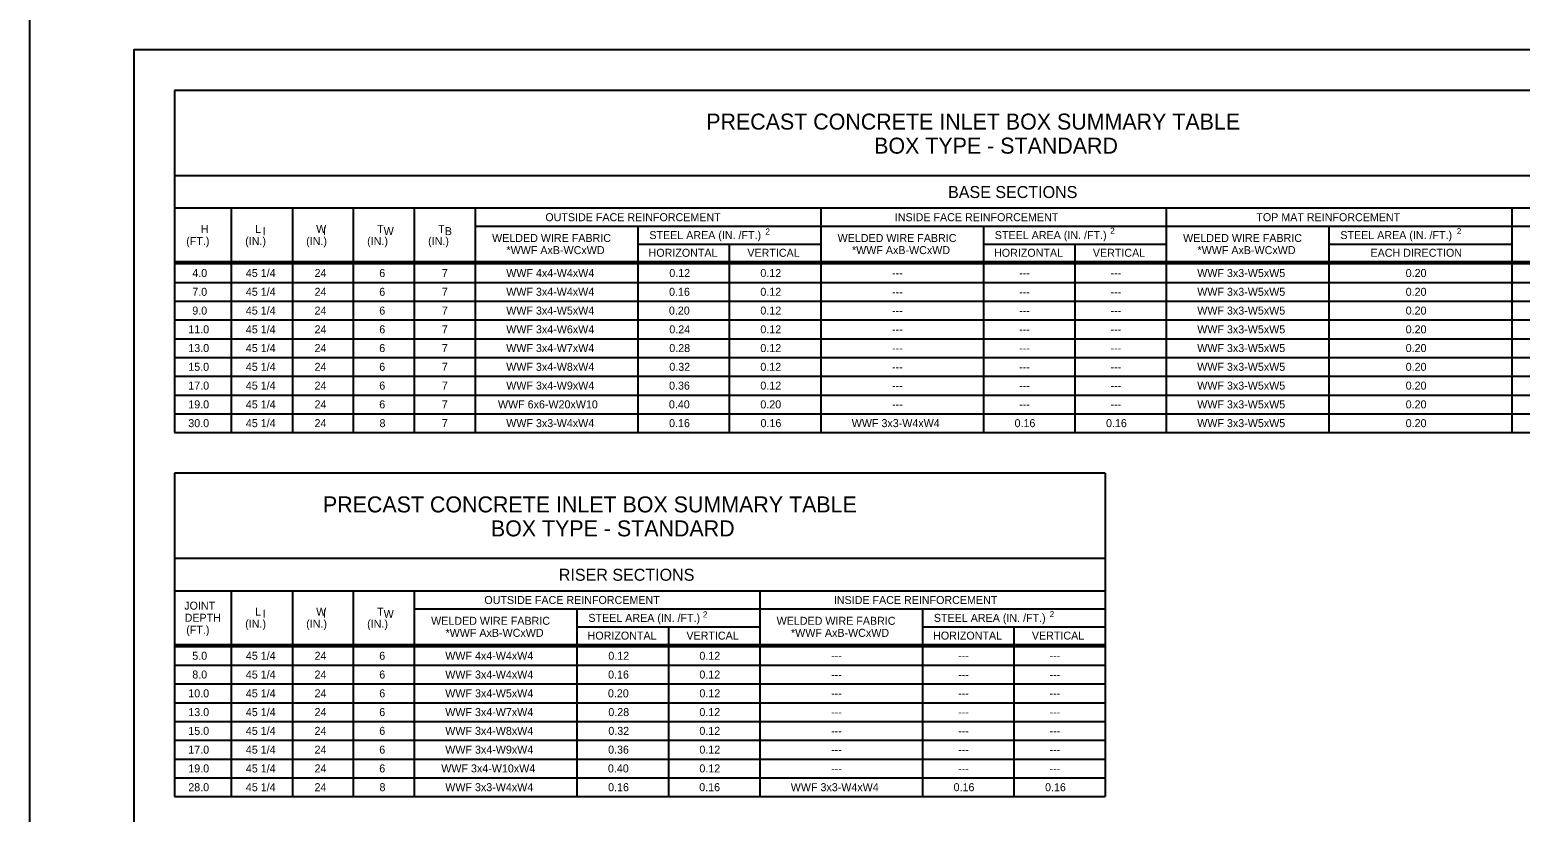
# Model space of a CAD drawing. Extents: x -6420 to 49575, y -4552 to 11624.
# Drawn here: x -6420 to -4587, y -1056 to -94 of the extents above; entities that cross this region are included whole.
import ezdxf

# ---------------------------------------------------------------- set-up
doc = ezdxf.new("R2010")
doc.units = 0
doc.layers.add('1', color=7, linetype='Continuous')
doc.layers.add('PLT-BNDY', color=7, linetype='Continuous')

msp = doc.modelspace()

# ---------------------------------------------------------------- linework, layer by layer
at = {"layer": '1'}
for p, q in [((-6242.4, -168.2), (-6242.4, -589.2)), ((-4172.4, -168.2), (-6242.4, -168.2)), ((-4172.4, -273.2), (-6242.4, -273.2)), ((-4172.4, -313.2), (-6242.4, -313.2)), ((-6172.4, -589.2), (-6172.4, -313.2)), ((-6097.4, -313.2), (-6097.4, -589.2)), ((-6022.4, -313.2), (-6022.4, -589.2)), ((-5947.4, -313.2), (-5947.4, -589.2)), ((-5872.4, -313.2), (-5872.4, -589.2)), ((-5447.4, -313.2), (-5447.4, -589.2)), ((-5022.4, -313.2), (-5022.4, -589.2)), ((-4597.4, -313.2), (-4597.4, -589.2)), ((-5872.4, -335.2), (-5447.4, -335.2)), ((-5672.4, -335.2), (-5672.4, -589.2)), ((-5447.4, -335.2), (-4172.4, -335.2)), ((-5247.4, -335.2), (-5247.4, -589.2)), ((-4822.4, -335.2), (-4822.4, -589.2)), ((-5672.4, -357.2), (-5447.4, -357.2)), ((-5559.9, -357.2), (-5559.9, -589.2)), ((-5247.4, -357.2), (-5022.4, -357.2)), ((-5134.9, -357.2), (-5134.9, -589.2)), ((-4822.4, -357.2), (-4597.4, -357.2)), ((-6242.4, -378.8), (-4172.4, -378.8)), ((-6242.4, -381.3), (-4172.4, -381.3)), ((-6242.4, -404.4), (-4172.4, -404.4)), ((-6242.4, -427.5), (-4172.4, -427.5)), ((-6242.4, -450.6), (-4172.4, -450.6)), ((-6242.4, -473.7), (-4172.4, -473.7)), ((-6242.4, -496.8), (-4172.4, -496.8)), ((-6242.4, -519.9), (-4172.4, -519.9)), ((-6242.4, -543), (-4172.4, -543)), ((-6242.4, -566.1), (-4172.4, -566.1)), ((-6242.4, -589.2), (-4172.4, -589.2)), ((-6242.4, -639.2), (-6242.4, -1037)), ((-5097.4, -639.2), (-6242.4, -639.2)), ((-5097.4, -639.2), (-5097.4, -1037)), ((-5097.4, -744.2), (-6242.4, -744.2)), ((-5097.4, -784.2), (-6242.4, -784.2)), ((-6172.4, -1037), (-6172.4, -784.2)), ((-6097.4, -784.2), (-6097.4, -1037)), ((-6022.4, -784.2), (-6022.4, -1037)), ((-5947.4, -784.2), (-5947.4, -1037)), ((-5522.4, -784.2), (-5522.4, -1037)), ((-5947.4, -806.2), (-5522.4, -806.2)), ((-5747.4, -806.2), (-5747.4, -1037)), ((-5522.4, -806.2), (-5097.4, -806.2)), ((-5322.4, -806.2), (-5322.4, -1037)), ((-5747.4, -828.2), (-5522.4, -828.2)), ((-5634.9, -828.2), (-5634.9, -1037)), ((-5322.4, -828.2), (-5097.4, -828.2)), ((-5209.9, -828.2), (-5209.9, -1037)), ((-6242.4, -849.8), (-5097.4, -849.8)), ((-6242.4, -852.2), (-5097.4, -852.2)), ((-6242.4, -875.3), (-5097.4, -875.3)), ((-6242.4, -898.4), (-5097.4, -898.4)), ((-6242.4, -921.5), (-5097.4, -921.5)), ((-6242.4, -944.6), (-5097.4, -944.6)), ((-6242.4, -967.7), (-5097.4, -967.7)), ((-6242.4, -990.8), (-5097.4, -990.8)), ((-6242.4, -1013.9), (-5097.4, -1013.9)), ((-6242.4, -1037), (-5097.4, -1037))]:
    msp.add_line(p, q, dxfattribs=at)
msp.add_lwpolyline([(-3713.7, -1968.6), (-3713.7, -118.2), (-6292.4, -118.2), (-6292.4, -1968.6), (-3713.7, -1968.6), (-3713.7, -1882.1), (-4369.8, -1882.1), (-4369.8, -1669.9), (-3713.7, -1669.9), (-3713.7, -1574.9), (-4369.8, -1574.9), (-4369.8, -1968.6), (-4111.3, -1968.6), (-4111.3, -1882.1), (-4111.3, -1968.6), (-3858.7, -1968.6), (-3858.7, -1882.1), (-3858.7, -1922.6), (-3713.7, -1922.6)], dxfattribs=at)
at = {"layer": 'PLT-BNDY'}
msp.add_lwpolyline([(-6420.4, -69), (-3661.2, -69), (-3661.2, -2017.8), (-6420.4, -2017.8)], close=True, dxfattribs=at)

# ---------------------------------------------------------------- texts
at = {"layer": '1'}
for s, height, p in [('PRECAST CONCRETE INLET BOX SUMMARY TABLE', 19.685, (-5588.3, -216.4)), ('BOX TYPE - STANDARD', 19.685, (-5381.7, -246)), ('BASE SECTIONS', 14.764, (-5290.8, -300.6)), ('OUTSIDE FACE REINFORCEMENT', 9.843, (-5786.2, -329.1)), ('INSIDE FACE REINFORCEMENT', 9.843, (-5356.3, -329.1)), ('TOP MAT REINFORCEMENT', 9.843, (-4911.6, -329.1)), ('(FT.)', 9.84, (-6227.9, -358.4)), ('H', 9.84, (-6210.2, -343.5)), ('(IN.)', 9.84, (-6155.4, -358.4)), ('L ', 9.84, (-6143.1, -343.5)), ('I', 9.84, (-6134.1, -346.1)), ('(IN.)', 9.84, (-6080.4, -358.4)), ('W ', 9.84, (-6068.1, -343.5)), ('I', 9.84, (-6059.7, -346)), ('(IN.)', 9.84, (-6005.4, -358.4)), ('T ', 9.84, (-5993.1, -343.5)), ('W', 9.84, (-5985.1, -346.2)), ('(IN.)', 9.84, (-5930.4, -358.4)), ('T ', 9.84, (-5918.1, -343.5)), ('B', 9.84, (-5909.9, -346.2)), ('WELDED WIRE FABRIC', 9.843, (-5851.7, -354.7)), ('STEEL AREA (IN. /FT.)', 9.843, (-5658.3, -351.1)), ('2', 7.5, (-5515.5, -345.5)), ('WELDED WIRE FABRIC', 9.843, (-5426.7, -354.7)), ('STEEL AREA (IN. /FT.)', 9.843, (-5233.3, -351.1)), ('2', 7.5, (-5091.4, -344.5)), ('WELDED WIRE FABRIC', 9.843, (-5001.7, -354.7)), ('STEEL AREA (IN. /FT.)', 9.843, (-4808.3, -351.1)), ('2', 7.5, (-4665, -345)), ('*WWF AxB-WCxWD', 9.843, (-5834, -369.6)), ('HORIZONTAL', 9.84, (-5659.2, -372.9)), ('VERTICAL', 9.84, (-5537.7, -372.9)), ('*WWF AxB-WCxWD', 9.843, (-5409, -369.6)), ('HORIZONTAL', 9.84, (-5234.2, -372.9)), ('VERTICAL', 9.84, (-5112.7, -372.9)), ('*WWF AxB-WCxWD', 9.843, (-4984, -369.6)), ('EACH DIRECTION', 9.843, (-4771.2, -372.9)), ('4.0', 9.84, (-6220.5, -397.8)), ('45 1/4', 9.84, (-6154.6, -397.8)), ('24', 9.84, (-6070.1, -397.8)), ('6', 9.84, (-5990.5, -397.8)), ('7', 9.84, (-5913.5, -397.8)), ('WWF 4x4-W4xW4', 9.843, (-5834.3, -397.8)), ('0.12', 9.84, (-5633.7, -397.8)), ('0.12', 9.84, (-5521.7, -397.8)), ('---', 9.84, (-5359.7, -397.8)), ('---', 9.84, (-5203.4, -397.8)), ('---', 9.84, (-5090.9, -397.8)), ('WWF 3x3-W5xW5', 9.843, (-4984.3, -397.8)), ('0.20', 9.84, (-4727.9, -397.8)), ('7.0', 9.84, (-6220.5, -420.9)), ('45 1/4', 9.84, (-6154.6, -420.9)), ('24', 9.84, (-6070.1, -420.9)), ('6', 9.84, (-5990.5, -420.9)), ('7', 9.84, (-5913.5, -420.9)), ('WWF 3x4-W4xW4', 9.843, (-5834.3, -420.9)), ('0.16', 9.84, (-5634, -420.9)), ('0.12', 9.84, (-5521.7, -420.9)), ('---', 9.84, (-5359.7, -420.9)), ('---', 9.84, (-5203.4, -420.9)), ('---', 9.84, (-5090.9, -420.9)), ('WWF 3x3-W5xW5', 9.843, (-4984.3, -420.9)), ('0.20', 9.84, (-4727.9, -420.9)), ('9.0', 9.84, (-6220.5, -444)), ('45 1/4', 9.84, (-6154.6, -444)), ('24', 9.84, (-6070.1, -444)), ('6', 9.84, (-5990.5, -444)), ('7', 9.84, (-5913.5, -444)), ('WWF 3x4-W5xW4', 9.843, (-5834.3, -444)), ('0.20', 9.84, (-5634.2, -444)), ('0.12', 9.84, (-5521.7, -444)), ('---', 9.84, (-5359.7, -444)), ('---', 9.84, (-5203.4, -444)), ('---', 9.84, (-5090.9, -444)), ('WWF 3x3-W5xW5', 9.843, (-4984.3, -444)), ('0.20', 9.84, (-4727.9, -444)), ('11.0', 9.84, (-6225.4, -467.1)), ('45 1/4', 9.84, (-6154.6, -467.1)), ('24', 9.84, (-6070.1, -467.1)), ('6', 9.84, (-5990.5, -467.1)), ('7', 9.84, (-5913.5, -467.1)), ('WWF 3x4-W6xW4', 9.843, (-5834.3, -467.1)), ('0.24', 9.84, (-5633.7, -467.1)), ('0.12', 9.84, (-5521.7, -467.1)), ('WWF 3x3-W5xW5', 9.843, (-4984.3, -467.1)), ('0.20', 9.84, (-4727.9, -467.1)), ('---', 9.84, (-5359.7, -467.1)), ('---', 9.84, (-5203.4, -467.1)), ('---', 9.84, (-5090.9, -467.1)), ('13.0', 9.84, (-6225.4, -490.1)), ('45 1/4', 9.84, (-6154.6, -490.1)), ('24', 9.84, (-6070.1, -490.1)), ('6', 9.84, (-5990.5, -490.1)), ('7', 9.84, (-5913.5, -490.1)), ('WWF 3x4-W7xW4', 9.843, (-5834.3, -490.1)), ('0.28', 9.84, (-5633.7, -490.1)), ('0.12', 9.84, (-5521.7, -490.1)), ('---', 9.84, (-5359.7, -490.1)), ('---', 9.84, (-5203.4, -490.1)), ('---', 9.84, (-5090.9, -490.1)), ('WWF 3x3-W5xW5', 9.843, (-4984.3, -490.1)), ('0.20', 9.84, (-4727.9, -490.1)), ('15.0', 9.84, (-6225.4, -513.2)), ('45 1/4', 9.84, (-6154.6, -513.2)), ('24', 9.84, (-6070.1, -513.2)), ('6', 9.84, (-5990.5, -513.2)), ('7', 9.84, (-5913.5, -513.2)), ('WWF 3x4-W8xW4', 9.843, (-5834.3, -513.2)), ('0.32', 9.84, (-5633.7, -513.2)), ('0.12', 9.84, (-5521.7, -513.2)), ('---', 9.84, (-5359.7, -513.2)), ('---', 9.84, (-5203.4, -513.2)), ('---', 9.84, (-5090.9, -513.2)), ('WWF 3x3-W5xW5', 9.843, (-4984.3, -513.2)), ('0.20', 9.84, (-4727.9, -513.2)), ('17.0', 9.84, (-6225.4, -536.3)), ('45 1/4', 9.84, (-6154.6, -536.3)), ('24', 9.84, (-6070.1, -536.3)), ('6', 9.84, (-5990.5, -536.3)), ('7', 9.84, (-5913.5, -536.3)), ('WWF 3x4-W9xW4', 9.843, (-5834.3, -536.3)), ('0.36', 9.84, (-5634, -536.3)), ('0.12', 9.84, (-5521.7, -536.3)), ('WWF 3x3-W5xW5', 9.843, (-4984.3, -536.3)), ('0.20', 9.84, (-4727.9, -536.3)), ('19.0', 9.84, (-6225.4, -559.4)), ('45 1/4', 9.84, (-6154.6, -559.4)), ('24', 9.84, (-6070.1, -559.4)), ('6', 9.84, (-5990.5, -559.4)), ('7', 9.84, (-5913.5, -559.4)), ('WWF 6x6-W20xW10', 9.843, (-5844.5, -559.4)), ('0.40', 9.84, (-5634.2, -559.4)), ('0.20', 9.84, (-5521.7, -559.4)), ('---', 9.84, (-5359.7, -536.3)), ('---', 9.84, (-5203.4, -536.3)), ('---', 9.84, (-5090.9, -536.3)), ('WWF 3x3-W5xW5', 9.843, (-4984.3, -559.4)), ('0.20', 9.84, (-4727.9, -559.4)), ('---', 9.84, (-5359.7, -559.4)), ('---', 9.84, (-5203.4, -559.4)), ('---', 9.84, (-5090.9, -559.4)), ('30.0', 9.84, (-6225.4, -582.5)), ('45 1/4', 9.84, (-6154.6, -582.5)), ('24', 9.84, (-6070.1, -582.5)), ('8', 9.84, (-5990.2, -582.5)), ('7', 9.84, (-5913.5, -582.5)), ('WWF 3x3-W4xW4', 9.843, (-5834.3, -582.5)), ('0.16', 9.84, (-5634, -582.5)), ('0.16', 9.84, (-5521.5, -582.5)), ('WWF 3x3-W4xW4', 9.843, (-5409.3, -582.5)), ('0.16', 9.84, (-5209, -582.5)), ('0.16', 9.84, (-5096.5, -582.5)), ('WWF 3x3-W5xW5', 9.843, (-4984.3, -582.5)), ('0.20', 9.84, (-4727.9, -582.5)), ('PRECAST CONCRETE INLET BOX SUMMARY TABLE', 19.685, (-6059.8, -687.4)), ('BOX TYPE - STANDARD', 19.685, (-5853.2, -716.9)), ('RISER SECTIONS', 14.764, (-5769.6, -771.5)), ('JOINT', 9.84, (-6230.4, -807)), ('L ', 9.84, (-6143.1, -814.5)), ('W ', 9.84, (-6068.1, -814.5)), ('T ', 9.84, (-5993.1, -814.5)), ('OUTSIDE FACE REINFORCEMENT', 9.843, (-5861.2, -800.1)), ('INSIDE FACE REINFORCEMENT', 9.843, (-5431.3, -800.1)), ('DEPTH', 9.84, (-6229.9, -821.9)), ('(IN.)', 9.84, (-6155.4, -829.3)), ('I', 9.84, (-6134.1, -817)), ('(IN.)', 9.84, (-6080.4, -829.3)), ('I', 9.84, (-6059.7, -817)), ('(IN.)', 9.84, (-6005.4, -829.3)), ('W', 9.84, (-5985.1, -817.2)), ('WELDED WIRE FABRIC', 9.843, (-5926.7, -825.7)), ('STEEL AREA (IN. /FT.)', 9.843, (-5733.3, -822.1)), ('2', 7.5, (-5592.4, -816.7)), ('WELDED WIRE FABRIC', 9.843, (-5501.7, -825.7)), ('STEEL AREA (IN. /FT.)', 9.843, (-5308.3, -822.1)), ('2', 7.5, (-5165.9, -816.2)), ('(FT.)', 9.84, (-6227.9, -836.7)), ('*WWF AxB-WCxWD', 9.843, (-5909, -840.5)), ('HORIZONTAL', 9.84, (-5734.2, -843.9)), ('VERTICAL', 9.84, (-5612.7, -843.9)), ('*WWF AxB-WCxWD', 9.843, (-5484, -840.5)), ('HORIZONTAL', 9.84, (-5309.2, -843.9)), ('VERTICAL', 9.84, (-5187.7, -843.9)), ('5.0', 9.84, (-6220.5, -868.7)), ('45 1/4', 9.84, (-6154.6, -868.7)), ('24', 9.84, (-6070.1, -868.7)), ('6', 9.84, (-5990.5, -868.7)), ('WWF 4x4-W4xW4', 9.843, (-5909.3, -868.7)), ('0.12', 9.84, (-5708.7, -868.7)), ('0.12', 9.84, (-5596.7, -868.7)), ('---', 9.84, (-5434.7, -868.7)), ('---', 9.84, (-5278.4, -868.7)), ('---', 9.84, (-5165.9, -868.7)), ('8.0', 9.84, (-6220.5, -891.8)), ('45 1/4', 9.84, (-6154.6, -891.8)), ('24', 9.84, (-6070.1, -891.8)), ('6', 9.84, (-5990.5, -891.8)), ('WWF 3x4-W4xW4', 9.843, (-5909.3, -891.8)), ('0.16', 9.84, (-5709, -891.8)), ('0.12', 9.84, (-5596.7, -891.8)), ('---', 9.84, (-5434.7, -891.8)), ('---', 9.84, (-5278.4, -891.8)), ('---', 9.84, (-5165.9, -891.8)), ('10.0', 9.84, (-6225.4, -914.9)), ('45 1/4', 9.84, (-6154.6, -914.9)), ('24', 9.84, (-6070.1, -914.9)), ('6', 9.84, (-5990.5, -914.9)), ('WWF 3x4-W5xW4', 9.843, (-5909.3, -914.9)), ('0.20', 9.84, (-5709.2, -914.9)), ('0.12', 9.84, (-5596.7, -914.9)), ('---', 9.84, (-5434.7, -914.9)), ('---', 9.84, (-5278.4, -914.9)), ('---', 9.84, (-5165.9, -914.9)), ('13.0', 9.84, (-6225.4, -938)), ('45 1/4', 9.84, (-6154.6, -938)), ('24', 9.84, (-6070.1, -938)), ('6', 9.84, (-5990.5, -938)), ('WWF 3x4-W7xW4', 9.843, (-5909.3, -938)), ('0.28', 9.84, (-5708.7, -938)), ('0.12', 9.84, (-5596.7, -938)), ('---', 9.84, (-5434.7, -938)), ('---', 9.84, (-5278.4, -938)), ('---', 9.84, (-5165.9, -938)), ('15.0', 9.84, (-6225.4, -961.1)), ('45 1/4', 9.84, (-6154.6, -961.1)), ('24', 9.84, (-6070.1, -961.1)), ('6', 9.84, (-5990.5, -961.1)), ('WWF 3x4-W8xW4', 9.843, (-5909.3, -961.1)), ('0.32', 9.84, (-5708.7, -961.1)), ('0.12', 9.84, (-5596.7, -961.1)), ('---', 9.84, (-5434.7, -961.1)), ('---', 9.84, (-5278.4, -961.1)), ('---', 9.84, (-5165.9, -961.1)), ('17.0', 9.84, (-6225.4, -984.2)), ('45 1/4', 9.84, (-6154.6, -984.2)), ('24', 9.84, (-6070.1, -984.2)), ('6', 9.84, (-5990.5, -984.2)), ('WWF 3x4-W9xW4', 9.843, (-5909.3, -984.2)), ('0.36', 9.84, (-5709, -984.2)), ('0.12', 9.84, (-5596.7, -984.2)), ('---', 9.84, (-5434.7, -984.2)), ('---', 9.84, (-5278.4, -984.2)), ('---', 9.84, (-5165.9, -984.2)), ('19.0', 9.84, (-6225.4, -1007.3)), ('45 1/4', 9.84, (-6154.6, -1007.3)), ('24', 9.84, (-6070.1, -1007.3)), ('6', 9.84, (-5990.5, -1007.3)), ('WWF 3x4-W10xW4', 9.843, (-5914.2, -1007.3)), ('0.40', 9.84, (-5709.2, -1007.3)), ('0.12', 9.84, (-5596.7, -1007.3)), ('---', 9.84, (-5434.7, -1007.3)), ('---', 9.84, (-5278.4, -1007.3)), ('---', 9.84, (-5165.9, -1007.3)), ('28.0', 9.84, (-6225.4, -1030.4)), ('45 1/4', 9.84, (-6154.6, -1030.4)), ('24', 9.84, (-6070.1, -1030.4)), ('8', 9.84, (-5990.2, -1030.4)), ('WWF 3x3-W4xW4', 9.843, (-5909.3, -1030.4)), ('0.16', 9.84, (-5709, -1030.4)), ('0.16', 9.84, (-5596.9, -1030.4)), ('WWF 3x3-W4xW4', 9.843, (-5484.3, -1030.4)), ('0.16', 9.84, (-5284, -1030.4)), ('0.16', 9.84, (-5171.5, -1030.4))]:
    msp.add_text(s, height=height, dxfattribs=at).set_placement(p)

doc.saveas('drawing.dxf')
